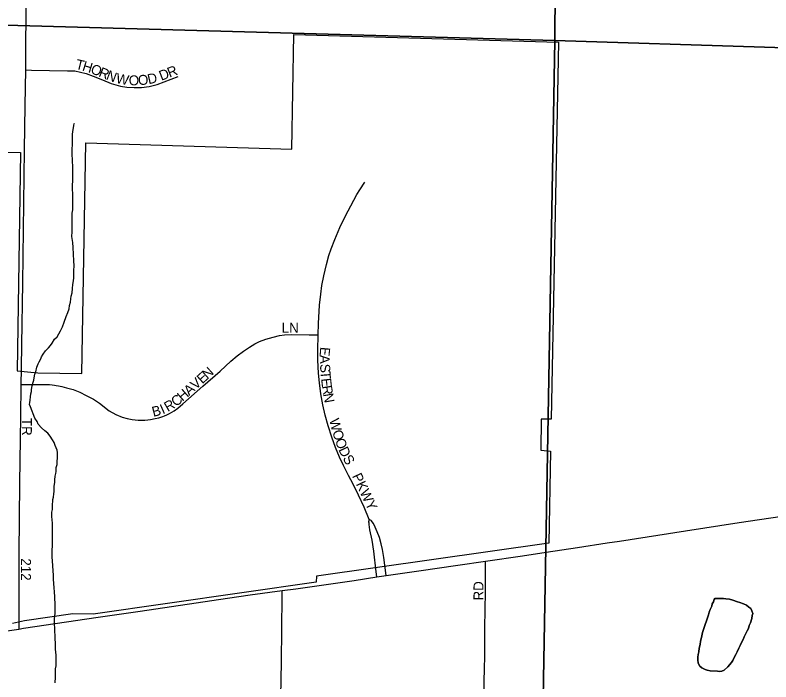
# Model space of a CAD drawing. Extents: x 1587405 to 1714697, y 1028970 to 1155083.
# Drawn here: x 1669662 to 1673451, y 1115110 to 1118454 of the extents above; entities that cross this region are included whole.
import ezdxf

# ---------------------------------------------------------------- set-up
doc = ezdxf.new("R2010")
doc.units = 0
for name, color, linetype in [('GM_X_City_Street', 7, 'Continuous'), ('GM_X_City_Street_Text', 7, 'Continuous'), ('GM_X_Corporation', 7, 'Continuous'), ('GM_X_Minor_Lake', 7, 'Continuous'), ('GM_X_Minor_River', 7, 'Continuous'), ('GM_X_Section', 7, 'Continuous'), ('GM_X_Township_Road', 7, 'Continuous'), ('GM_X_Township_Subdivision', 7, 'Continuous'), ('GM_X_Township_Subdivision_Text', 7, 'Continuous'), ('GM_X_US_Route', 7, 'Continuous')]:
    doc.layers.add(name, color=color, linetype=linetype)

msp = doc.modelspace()

# ---------------------------------------------------------------- linework, layer by layer
at = {"layer": 'GM_X_City_Street'}
for points in [[(1671181.8, 1116850.3), (1671183.4, 1116908.1), (1671188.9, 1116999.9), (1671194.1, 1117055.4), (1671200, 1117097.7), (1671209.6, 1117146), (1671223.3, 1117203.5), (1671235.7, 1117247.8), (1671246.9, 1117282.1), (1671264.4, 1117328.1), (1671290.3, 1117388.5), (1671317.2, 1117444.8), (1671359.5, 1117526.5), (1671375.6, 1117555), (1671389.8, 1117577.2), (1671415.5, 1117616.5)], [(1669691.2, 1116601.5), (1669751.6, 1116602.1), (1669800.3, 1116602.1), (1669811.4, 1116601.9), (1669823.9, 1116601.6), (1669835.5, 1116601.1), (1669847.8, 1116599.9), (1669859.3, 1116598.4), (1669868.3, 1116596.9), (1669880.4, 1116594.9), (1669896, 1116591.3), (1669920.1, 1116585.6), (1669952.5, 1116575.9), (1669987.4, 1116562.8), (1670019, 1116546.7), (1670054.7, 1116527.9), (1670086.1, 1116507.3), (1670134.6, 1116469.5), (1670168, 1116450.4), (1670199.1, 1116438.1), (1670224.2, 1116430.3), (1670248.3, 1116425.6), (1670264.1, 1116423.6), (1670279.4, 1116422.3), (1670298, 1116422.1), (1670312.3, 1116422.3), (1670327.4, 1116423.6), (1670340.4, 1116425.6), (1670363.7, 1116430.3), (1670382.1, 1116435), (1670403.2, 1116441.8), (1670411.6, 1116444.8), (1670422.3, 1116449.8), (1670435.9, 1116456.1), (1670458.9, 1116469.7), (1670477.8, 1116483.4), (1670502.8, 1116505), (1670603.5, 1116593.7), (1670689.5, 1116669.3), (1670743.9, 1116718), (1670776, 1116745.8), (1670807.1, 1116769.5), (1670836.8, 1116789.5), (1670864.8, 1116805.8), (1670888.1, 1116816.9), (1670918.4, 1116828.3), (1670955.9, 1116839.5), (1670987.5, 1116846.7), (1671013, 1116850.2), (1671045.4, 1116851.8), (1671137.2, 1116850.8), (1671181.8, 1116850.3)], [(1671357.2, 1116102.2), (1671334.1, 1116145.8), (1671308.5, 1116195.4), (1671289.2, 1116237.1), (1671268.9, 1116285.6), (1671249.6, 1116338), (1671231.7, 1116394.3), (1671217, 1116448.1), (1671205.4, 1116499.4), (1671195.4, 1116554.3), (1671187.8, 1116609.6), (1671183.3, 1116658.7), (1671180.1, 1116724.2), (1671179.6, 1116773.5), (1671181.8, 1116850.3)], [(1669692, 1116680), (1669691.2, 1116601.5)], [(1669691.2, 1116601.5), (1669689.4, 1116437.2), (1669684, 1116109.2), (1669680.7, 1115752.9), (1669680.8, 1115428.3)], [(1671437.5, 1115924.5), (1671411.6, 1115986.3), (1671384.5, 1116046.1), (1671357.2, 1116102.2)], [(1671476, 1115637), (1671473, 1115662.8), (1671461.1, 1115765.9), (1671452, 1115820.6), (1671441.3, 1115873.3), (1671437.1, 1115898.9), (1671436.5, 1115905.4), (1671436.3, 1115911.1), (1671436.3, 1115914.9), (1671436.7, 1115919.5), (1671437.5, 1115924.5)], [(1671522.7, 1115644.2), (1671510.6, 1115734.8), (1671504.6, 1115773.9), (1671498, 1115802.9), (1671488.3, 1115834.3), (1671477.8, 1115862.8), (1671468, 1115886.6), (1671458.5, 1115904.6), (1671452.9, 1115913.5), (1671449.3, 1115917.8), (1671446.5, 1115920.2), (1671443.6, 1115921.8), (1671437.5, 1115924.5)], [(1669680.8, 1115428.3), (1669680.8, 1115375.4)]]:
    msp.add_lwpolyline(points, dxfattribs=at)
at = {"layer": 'GM_X_Corporation'}
msp.add_lwpolyline([(1669083, 1117774.9), (1669690.1, 1117764.6), (1669672.1, 1116670), (1669776.5, 1116659.4), (1669997.5, 1116656.6), (1670017.2, 1117813.2), (1671049.3, 1117782.4), (1671059.1, 1118357.3), (1672386.2, 1118317.7), (1672349.9, 1116428), (1672299.9, 1116427.5), (1672297, 1116272.6), (1672346.8, 1116268), (1672337.9, 1115805.1), (1671172.4, 1115640.1), (1671171.9, 1115610.1), (1670053.2, 1115450.5), (1669952.2, 1115451.3), (1669710.2, 1115416.7), (1669649.7, 1115403)], dxfattribs=at)
at = {"layer": 'GM_X_Minor_Lake'}
for points in [[(1673169.9, 1115528.5), (1673213.5, 1115529.1), (1673225.6, 1115526.9), (1673243.7, 1115524.7), (1673259.7, 1115520.5), (1673283.8, 1115512.1), (1673295.8, 1115507.9), (1673313.9, 1115501.7), (1673327.9, 1115495.5), (1673339.8, 1115485.3), (1673349.8, 1115479.1), (1673355.7, 1115467), (1673359.6, 1115452.9), (1673357.4, 1115442.8), (1673355.2, 1115428.8), (1673348.9, 1115406.8), (1673342.7, 1115392.8), (1673338.5, 1115378.8), (1673332.3, 1115366.8), (1673326.1, 1115352.9), (1673317.8, 1115336.9), (1673311.6, 1115322.9), (1673303.3, 1115307), (1673297.1, 1115293), (1673290.9, 1115279), (1673282.6, 1115261), (1673274.4, 1115247.1), (1673268.2, 1115235.1), (1673259.9, 1115217.1), (1673253.7, 1115207.2), (1673235.3, 1115185.3), (1673217, 1115169.5), (1673204.8, 1115163.6), (1673194.7, 1115161.8), (1673182.6, 1115163.9), (1673146.4, 1115166.4), (1673132.3, 1115168.6), (1673122.3, 1115172.8), (1673104.3, 1115181), (1673094.3, 1115189.2), (1673086.5, 1115203.3), (1673084.7, 1115221.5), (1673084.8, 1115233.5), (1673087, 1115247.5), (1673089.2, 1115261.6), (1673091.5, 1115279.6), (1673095.7, 1115297.6), (1673097.9, 1115313.7), (1673102.1, 1115325.7), (1673104.3, 1115341.7), (1673108.6, 1115357.7), (1673114.9, 1115377.7), (1673121.2, 1115397.8), (1673127.5, 1115415.7), (1673133.7, 1115431.7), (1673137.9, 1115445.7), (1673142.1, 1115459.7), (1673146.3, 1115473.7), (1673154.6, 1115489.7), (1673156.8, 1115501.7), (1673162.9, 1115511.7), (1673167.1, 1115523.7), (1673169.9, 1115528.5)], [(1673169.9, 1115528.5), (1673167.1, 1115523.7), (1673162.9, 1115511.7), (1673156.8, 1115501.7), (1673154.6, 1115489.7), (1673146.3, 1115473.7), (1673142.1, 1115459.7), (1673137.9, 1115445.7), (1673133.7, 1115431.7), (1673127.5, 1115415.7), (1673121.2, 1115397.8), (1673114.9, 1115377.7), (1673108.6, 1115357.7), (1673104.3, 1115341.7), (1673102.1, 1115325.7), (1673097.9, 1115313.7), (1673095.7, 1115297.6), (1673091.5, 1115279.6), (1673089.2, 1115261.6), (1673087, 1115247.5), (1673084.8, 1115233.5), (1673084.7, 1115221.5), (1673086.5, 1115203.3), (1673094.3, 1115189.2), (1673104.3, 1115181), (1673122.3, 1115172.8), (1673132.3, 1115168.6), (1673146.4, 1115166.4), (1673182.6, 1115163.9), (1673194.7, 1115161.8), (1673204.8, 1115163.6), (1673217, 1115169.5)], [(1673217, 1115169.5), (1673235.3, 1115185.3), (1673253.7, 1115207.2), (1673259.9, 1115217.1), (1673268.2, 1115235.1), (1673274.4, 1115247.1), (1673282.6, 1115261), (1673290.9, 1115279), (1673297.1, 1115293), (1673303.3, 1115307), (1673311.6, 1115322.9), (1673317.8, 1115336.9), (1673326.1, 1115352.9), (1673332.3, 1115366.8), (1673338.5, 1115378.8), (1673342.7, 1115392.8), (1673348.9, 1115406.8), (1673355.2, 1115428.8), (1673357.4, 1115442.8), (1673359.6, 1115452.9), (1673355.7, 1115467), (1673349.8, 1115479.1), (1673339.8, 1115485.3), (1673327.9, 1115495.5), (1673313.9, 1115501.7), (1673295.8, 1115507.9), (1673283.8, 1115512.1), (1673259.7, 1115520.5), (1673243.7, 1115524.7), (1673225.6, 1115526.9), (1673213.5, 1115529.1), (1673169.9, 1115528.5)]]:
    msp.add_lwpolyline(points, dxfattribs=at)
at = {"layer": 'GM_X_Minor_River'}
for points in [[(1669951.7, 1117673.1), (1669951.8, 1117685.2), (1669952, 1117697.2), (1669950.2, 1117719.3), (1669950.4, 1117731.4), (1669948.6, 1117751.5), (1669948.8, 1117763.6), (1669948.9, 1117773.6), (1669949.1, 1117785.6), (1669949.3, 1117801.7), (1669949.5, 1117819.8), (1669949.7, 1117831.8), (1669950, 1117855.9), (1669952.2, 1117870), (1669954.4, 1117888), (1669956.6, 1117900.1), (1669958.7, 1117910.1), (1669958.7, 1117908.1)], [(1669847, 1115951), (1669847.1, 1115961.1), (1669849.3, 1115975.1), (1669849.5, 1115991.2), (1669849.7, 1116003.2), (1669851.8, 1116013.2), (1669851.9, 1116025.3), (1669854.1, 1116037.3), (1669856.3, 1116053.3), (1669858.5, 1116065.4), (1669858.7, 1116077.4), (1669858.8, 1116091.5), (1669861.1, 1116109.5), (1669861.3, 1116123.6), (1669863.5, 1116141.6), (1669865.7, 1116155.7), (1669867.8, 1116165.7), (1669868.1, 1116185.8), (1669872.3, 1116199.8), (1669872.5, 1116215.8), (1669874.8, 1116233.9), (1669874.9, 1116245.9), (1669875.1, 1116260), (1669873.2, 1116272.1), (1669863.5, 1116296.3), (1669857.6, 1116310.4), (1669849.8, 1116324.6), (1669837.9, 1116342.8), (1669826, 1116357.1), (1669812.1, 1116369.3), (1669794.1, 1116383.6), (1669778.2, 1116401.9), (1669772.4, 1116416), (1669760.5, 1116432.2), (1669739.1, 1116488.8), (1669735.2, 1116500.9), (1669735.3, 1116510.9), (1669737.5, 1116522.9), (1669739.7, 1116539), (1669741.9, 1116555), (1669744.1, 1116567), (1669744.2, 1116577.1), (1669748.5, 1116595.1), (1669752.7, 1116613.1), (1669756.9, 1116623.1), (1669757, 1116635.2), (1669761.3, 1116653.2), (1669765.5, 1116665.2), (1669771.8, 1116689.2), (1669778.1, 1116705.2), (1669782.2, 1116715.2), (1669790.5, 1116731.1), (1669794.7, 1116741.1), (1669802.9, 1116753.1), (1669815.2, 1116771), (1669829.5, 1116784.9), (1669839.7, 1116796.8), (1669847.9, 1116808.7), (1669860.3, 1116828.6), (1669872.5, 1116840.6), (1669889, 1116870.5), (1669899.3, 1116890.4), (1669907.7, 1116914.4), (1669918.1, 1116942.4), (1669926.4, 1116962.4), (1669932.7, 1116980.4), (1669934.9, 1116998.4), (1669939.2, 1117014.4), (1669941.4, 1117030.5), (1669943.6, 1117044.5), (1669947.8, 1117060.5), (1669950.1, 1117082.6), (1669952.4, 1117102.6), (1669954.6, 1117120.7), (1669956.9, 1117136.7), (1669957.1, 1117154.8), (1669957.3, 1117172.9), (1669957.6, 1117197), (1669955.9, 1117221.1), (1669952.8, 1117289.4), (1669951.1, 1117313.6), (1669947.4, 1117343.8), (1669947.7, 1117367.8), (1669948.1, 1117391.9), (1669948.4, 1117416.1), (1669948.7, 1117442.2), (1669948.9, 1117460.2), (1669951.2, 1117478.3), (1669951.4, 1117496.4), (1669951.6, 1117514.4), (1669951.9, 1117532.5), (1669952.1, 1117550.6), (1669952.3, 1117564.6), (1669950.4, 1117574.7), (1669950.6, 1117588.8), (1669950.8, 1117604.8), (1669951, 1117618.9), (1669951.1, 1117630.9), (1669951.3, 1117645), (1669951.5, 1117661.1), (1669951.7, 1117673.1)], [(1669862.3, 1115105.1), (1669864.7, 1115133.2), (1669865, 1115155.3), (1669865.2, 1115175.4), (1669867.4, 1115191.5), (1669867.7, 1115209.5), (1669867.9, 1115227.6), (1669868.1, 1115243.7), (1669866.3, 1115259.8), (1669864.5, 1115273.8), (1669864.7, 1115295.9), (1669863.2, 1115334.1), (1669860.1, 1115408.5), (1669860.4, 1115428.6), (1669862.7, 1115452.7), (1669863, 1115474.7), (1669863.2, 1115492.8), (1669863.5, 1115508.9), (1669861.6, 1115523), (1669861.8, 1115537), (1669860.1, 1115561.2), (1669858.3, 1115581.3), (1669856.6, 1115603.4), (1669854.9, 1115625.5), (1669855.1, 1115645.6), (1669853.4, 1115667.7), (1669851.7, 1115691.8), (1669850, 1115718), (1669848.2, 1115736.1), (1669848.5, 1115754.1), (1669848.7, 1115772.2), (1669848.9, 1115790.3), (1669849.2, 1115808.4), (1669849.3, 1115822.4), (1669849.5, 1115836.5), (1669849.7, 1115850.6), (1669849.9, 1115864.6), (1669850.1, 1115878.7), (1669850.2, 1115892.7), (1669850.4, 1115906.8), (1669848.6, 1115922.9), (1669846.8, 1115939), (1669847, 1115951)]]:
    msp.add_lwpolyline(points, dxfattribs=at)
at = {"layer": 'GM_X_Section'}
for points in [[(1672327.8, 1123760.8), (1672403.8, 1123755.9), (1672368.2, 1118326.9), (1667042.5, 1118475.3), (1667069.7, 1123870.4)], [(1677669.6, 1123620.2), (1677623.6, 1118159.2), (1672368.2, 1118326.9), (1672403.8, 1123755.9)], [(1667042.5, 1118475.3), (1672368.2, 1118326.9), (1672274.3, 1113050.6), (1666972.8, 1113204.7)], [(1672368.2, 1118326.9), (1677623.6, 1118159.2), (1677539.9, 1112896.8), (1672274.3, 1113050.6)]]:
    msp.add_lwpolyline(points, close=True, dxfattribs=at)
at = {"layer": 'GM_X_Township_Road'}
for points in [[(1669727.4, 1121979.2), (1669726.8, 1121505.7), (1669725.1, 1121031.6), (1669721.7, 1120293.4), (1669721, 1119671.8), (1669717.3, 1119046.8), (1669716.8, 1118550.9), (1669715.1, 1118203.7), (1669714.6, 1118180.1)], [(1669714.6, 1118180.1), (1669710.5, 1118000.3), (1669707.8, 1117778.9)], [(1669707.8, 1117778.9), (1669699.7, 1117109), (1669694.2, 1116801.5)], [(1669694.2, 1116801.5), (1669692, 1116683.5), (1669692, 1116680)], [(1670989.6, 1114769), (1670992.1, 1114948.7), (1670998.4, 1115210.9), (1671000.6, 1115538.5), (1671000.8, 1115568.2)]]:
    msp.add_lwpolyline(points, dxfattribs=at)
at = {"layer": 'GM_X_Township_Subdivision'}
for points in [[(1669714.6, 1118180.1), (1669744.2, 1118178.6), (1669925, 1118175.4), (1669961, 1118173.9), (1669989.8, 1118168.7), (1670018.5, 1118161.6), (1670053.5, 1118148.3), (1670101.1, 1118128.7), (1670144.2, 1118111), (1670191.3, 1118097.9), (1670222.6, 1118093.5), (1670258.6, 1118090.4), (1670295.5, 1118091.2), (1670333.8, 1118096.5), (1670373.7, 1118105.8), (1670480.3, 1118145.5)], [(1671786.9, 1114555.6), (1671876.5, 1114674.1), (1671916, 1114729.8), (1671938.5, 1114770), (1671959.6, 1114815.2), (1671978, 1114858.9), (1671992.6, 1114908.8), (1672004.7, 1114963.9), (1672011.1, 1114999.9), (1672012, 1115035.8), (1672016, 1115180.7), (1672016.6, 1115234), (1672017.4, 1115381.3), (1672020.3, 1115561.1), (1672020.1, 1115659.1), (1672020, 1115715.2)]]:
    msp.add_lwpolyline(points, dxfattribs=at)
at = {"layer": 'GM_X_US_Route'}
msp.add_lwpolyline([(1669575.9, 1115360.1), (1669680.8, 1115375.4), (1669704.8, 1115378.9), (1670078.1, 1115435.3), (1670289.4, 1115464.8), (1670727.5, 1115530.8), (1670841.2, 1115546.5), (1671000.8, 1115568.2), (1671069, 1115577.4), (1671361.4, 1115619.5), (1671476, 1115637), (1671522.7, 1115644.2), (1671686.2, 1115667), (1671881.1, 1115695.1), (1672020, 1115715.2), (1672206, 1115742), (1672324.1, 1115760.1), (1672481.8, 1115784.3), (1672630.2, 1115807.1), (1672692.7, 1115816.6), (1673023.1, 1115868.2), (1673292.7, 1115910.2), (1673552.5, 1115948.4)], dxfattribs=at)

# ---------------------------------------------------------------- texts
at = {"layer": 'GM_X_City_Street_Text'}
for s, rotation, p in [('LN', 0, (1670998.7, 1116861)), ('E', 264.6646, (1671192.6, 1116791.3)), ('A', 271.4131, (1671189.1, 1116749.8)), ('N', 41.7061, (1670626.6, 1116625.7)), ('S', 274.2185, (1671190.3, 1116703.1)), ('E', 41.7334, (1670600.3, 1116602.3)), ('T', 274.5188, (1671192.9, 1116667.7)), ('V', 41.7192, (1670567.4, 1116573)), ('E', 276.5344, (1671195.9, 1116630.7)), ('H', 41.5278, (1670501.5, 1116514.4)), ('A', 41.7033, (1670534.6, 1116543.7)), ('R', 279.1125, (1671200.2, 1116593.3)), ('C', 39.0437, (1670468.9, 1116488)), ('N', 279.902, (1671206.6, 1116553.5)), ('I', 23.9013, (1670402.2, 1116451.9)), ('R', 29.8209, (1670427.3, 1116463.3)), ('B', 14.3072, (1670355.2, 1116439.1)), ('TR', 270, (1669696.3, 1116433.7)), ('W', 283.1433, (1671237.1, 1116425.1)), ('O', 287.8075, (1671251.3, 1116365.1)), ('O', 289.4031, (1671265.2, 1116321.8)), ('D', 295.301, (1671282, 1116275)), ('S', 299.8854, (1671302.8, 1116231.4)), ('PKWY', 295.3474, (1671350.4, 1116142.9)), ('212', 270, (1669691.9, 1115729.7))]:
    msp.add_text(s, height=50, rotation=rotation, dxfattribs=at).set_placement(p)
at = {"layer": 'GM_X_Township_Subdivision_Text'}
for s, rotation, p in [('T', 346.7126, (1669962.4, 1118185.2)), ('H', 342.9407, (1669995.8, 1118177.4)), ('O', 337.8861, (1670036.8, 1118164.9)), ('R', 337.7612, (1670077.5, 1118148.3)), ('N', 338.83, (1670115.1, 1118132.9)), ('D', 20.9245, (1670395.2, 1118124.3)), ('R', 21.2689, (1670436.6, 1118140.1)), ('W', 348.3541, (1670164.8, 1118114.5)), ('O', 0.3195, (1670232.2, 1118101.8)), ('O', 4.6773, (1670280.3, 1118102.2)), ('D', 12.778, (1670331.8, 1118107)), ('RD', 90, (1672010.1, 1115518.5))]:
    msp.add_text(s, height=50, rotation=rotation, dxfattribs=at).set_placement(p)

doc.saveas('drawing.dxf')
